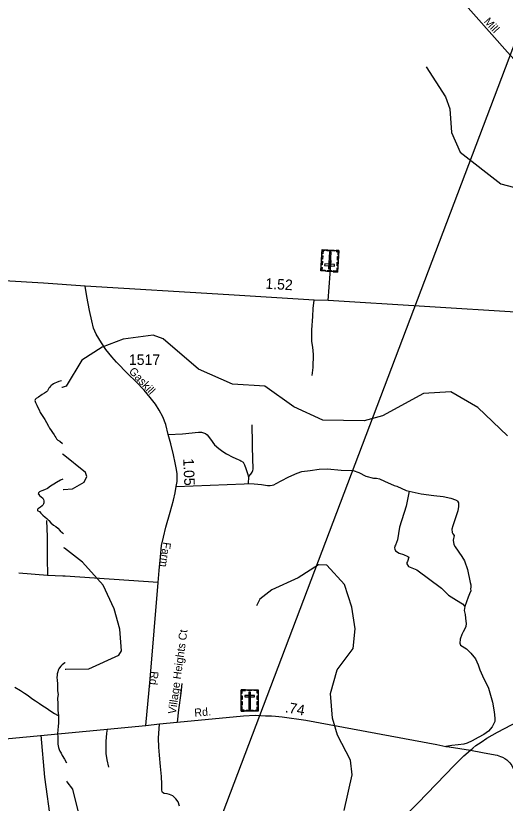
# Model space of a CAD drawing. Extents: x 2220236 to 2384410, y 720751 to 894131.
# Drawn here: x 2368804 to 2374613, y 854341 to 863686 of the extents above; entities that cross this region are included whole.
import ezdxf

# ---------------------------------------------------------------- set-up
doc = ezdxf.new("R2010")
doc.units = 0
for name, color, linetype in [('Exist Cultural Cemetery CELL', 7, 'Continuous'), ('Exist Hydrographic Misc Water Feature', 7, 'Continuous'), ('Exist Road Non-System Type 51', 7, 'Continuous'), ('Exist Road Non-System Type 51 Label', 7, 'Continuous'), ('Exist Road Primary NC Attributed', 7, 'Continuous'), ('Exist Road Primary NC Service Mileage Hundredths English Label', 7, 'Continuous'), ('Exist Road Primary US Attributed', 7, 'Continuous'), ('Exist Road Primary US UnDivided 4 Lane Attributed', 7, 'Continuous'), ('Exist Road Secondary Mileage Hundredths English Label', 7, 'Continuous'), ('Exist Road Secondary Type 51 Attributed', 7, 'Continuous'), ('Exist Road Secondary Type 51 Label', 7, 'Continuous'), ('Exist Road Secondary Type 51 Number Label', 7, 'Continuous'), ('Exist Utilities Electrical Transmission Line', 7, 'Continuous')]:
    doc.layers.add(name, color=color, linetype=linetype)

msp = doc.modelspace()

# ---------------------------------------------------------------- linework, layer by layer
at = {"layer": 'Exist Cultural Cemetery CELL'}
for points in [[(2372623.2, 860645.2), (2372424.5, 860657.5), (2372440.2, 860911.7), (2372638.9, 860899.3)], [(2372447.1, 860838.8), (2372444.4, 860795.6), (2372433.1, 860796.3), (2372435.7, 860839.5)], [(2372473.3, 860909.6), (2372472.6, 860898.1), (2372450.6, 860899.5), (2372448.1, 860859.2), (2372437, 860859.9), (2372440.2, 860911.7)], [(2372580.9, 860891.4), (2372496.2, 860896.7), (2372496.9, 860908.1), (2372581.6, 860902.8)], [(2372516.2, 860681.2), (2372534.8, 860680), (2372547.4, 860882.4), (2372528.7, 860883.6)], [(2372605.9, 860901.3), (2372605.2, 860889.9), (2372627.2, 860888.5), (2372624.7, 860848.2), (2372635.8, 860847.5), (2372639, 860899.3)], [(2372443, 860773), (2372440.3, 860729.8), (2372428.9, 860730.5), (2372431.6, 860773.7)], [(2372586.6, 860715.6), (2372587.8, 860734.3), (2372470.3, 860741.6), (2372469.1, 860722.9)], [(2372630.5, 860762.4), (2372627.8, 860719.2), (2372616.4, 860719.9), (2372619.1, 860763.1)], [(2372634.6, 860829.5), (2372632, 860786.3), (2372620.6, 860787), (2372623.3, 860830.2)], [(2372427.1, 860700.8), (2372438.4, 860700.1), (2372436.4, 860668), (2372476.9, 860665.5), (2372476.2, 860654.4), (2372424.4, 860657.6)], [(2372549.2, 860649.8), (2372497.5, 860653), (2372498.2, 860664.4), (2372549.9, 860661.2)], [(2372625.8, 860688.4), (2372614.5, 860689.1), (2372612.5, 860657), (2372572, 860659.5), (2372571.4, 860648.4), (2372623.2, 860645.2)], [(2371480.3, 855571), (2371480.3, 855614.3), (2371491.7, 855614.3), (2371491.7, 855571)], [(2371480.4, 855688.5), (2371679.5, 855688.5), (2371679.5, 855433.8), (2371480.4, 855433.8)], [(2371480.4, 855645.2), (2371491.7, 855645.2), (2371491.7, 855677.3), (2371532.3, 855677.3), (2371532.3, 855688.5), (2371480.4, 855688.5)], [(2371521.2, 855620.4), (2371521.2, 855601.7), (2371638.9, 855601.7), (2371638.9, 855620.4)], [(2371554.4, 855688.5), (2371606.3, 855688.5), (2371606.3, 855677.1), (2371554.4, 855677.1)], [(2371589.4, 855659.2), (2371570.7, 855659.2), (2371570.7, 855456.4), (2371589.4, 855456.4)], [(2371679.5, 855645.1), (2371668.2, 855645.1), (2371668.2, 855677.3), (2371627.6, 855677.3), (2371627.6, 855688.4), (2371679.5, 855688.4)], [(2371668.1, 855572), (2371668.1, 855615.3), (2371679.5, 855615.3), (2371679.5, 855572)], [(2371480.3, 855503.8), (2371480.3, 855547.1), (2371491.7, 855547.1), (2371491.7, 855503.8)], [(2371668.1, 855506.1), (2371668.1, 855549.4), (2371679.5, 855549.4), (2371679.5, 855506.1)], [(2371513.4, 855433.9), (2371513.4, 855445.4), (2371491.4, 855445.4), (2371491.4, 855485.8), (2371480.3, 855485.8), (2371480.3, 855433.9)], [(2371537.8, 855445.3), (2371622.7, 855445.3), (2371622.7, 855433.9), (2371537.8, 855433.9)], [(2371646.3, 855433.8), (2371646.3, 855445.3), (2371668.3, 855445.3), (2371668.3, 855485.7), (2371679.5, 855485.7), (2371679.5, 855433.8)]]:
    msp.add_lwpolyline(points, close=True, dxfattribs=at)
at = {"layer": 'Exist Hydrographic Misc Water Feature'}
for p, q in [((2369356.4, 859276.1), (2369349.6, 859273.8)), ((2369366.4, 858480.3), (2369359.5, 858485.9)), ((2369364.8, 858065.2), (2369371.8, 858065.7)), ((2369415.2, 854595.3), (2369408.4, 854604.3))]:
    msp.add_line(p, q, dxfattribs=at)
for points in [[(2373674.9, 863079.8), (2373904.8, 862724.9), (2373955.9, 862582.6), (2373977, 862301.1), (2374079.9, 862069), (2374559.9, 861691.5), (2374861, 861612), (2375235, 861656.8), (2375768.9, 861616.3), (2376034.9, 861627.2), (2376358.9, 861689.7), (2376507.9, 861790.9), (2376770.8, 862077.5), (2376919.9, 862145.9), (2377268.9, 862225.8), (2377482.9, 862421.8), (2377576.8, 862822.8), (2377662.8, 863239.8), (2377703.8, 863914.5)], [(2374640.9, 858701.2), (2374286.8, 859037.9), (2373968, 859225.1), (2373643, 859205.3), (2373154.9, 858939), (2372939, 858877.7), (2372447.9, 858887.2), (2372103.9, 859043.8), (2371759, 859288.9), (2371375.9, 859315.9), (2370973, 859493.1), (2370552, 859853.3), (2370434.9, 859894.5), (2370076.9, 859847), (2369829, 859754.8), (2369588.9, 859600.5), (2369401.9, 859290.9), (2369356.4, 859276.1)], [(2369348, 859355.2), (2369314.9, 859344.9), (2369287.1, 859334), (2369267.1, 859325.6), (2369251.4, 859316.1), (2369237.3, 859308), (2369225.6, 859297.6), (2369217.7, 859289.1), (2369207.7, 859277.2), (2369197.4, 859265.3), (2369190.1, 859251.2), (2369182.1, 859236.8), (2369169.2, 859224.8), (2369144.6, 859208.3), (2369116.8, 859189.8), (2369073.3, 859161.8), (2369047.4, 859143.6), (2369039.5, 859137.4), (2369035.4, 859133.3), (2369033.6, 859129), (2369032, 859118.4), (2369039.8, 859097.4), (2369054.3, 859065.1), (2369066.5, 859037.7), (2369081.2, 859007.8), (2369095.2, 858979.8), (2369109.6, 858955.8), (2369125.7, 858930.2), (2369148.1, 858896.7), (2369168.6, 858860.4), (2369191.4, 858817), (2369203.6, 858792.9), (2369223.8, 858763.5), (2369239.9, 858740.2), (2369258.3, 858714.1), (2369268.5, 858698.1), (2369278.7, 858680.5), (2369289.2, 858666.1), (2369305.2, 858650.4), (2369327.5, 858636.5), (2369357.4, 858611.5)], [(2369649, 858217.8), (2369632, 858266.4), (2369366.4, 858480.3)], [(2369371.8, 858065.7), (2369475.9, 858072.8), (2369617, 858150.9), (2369649, 858217.8)], [(2369362.9, 858188.3), (2369334.9, 858174.7), (2369289.4, 858146.5), (2369255.4, 858128.1), (2369217.9, 858105.2), (2369180, 858076.4), (2369144.3, 858060.2), (2369112.6, 858048.4), (2369094.5, 858041.7), (2369086.8, 858037.5), (2369076.6, 858027.9), (2369074.8, 858023.9), (2369072.8, 858017.9), (2369071, 858013.9), (2369076.7, 858003.3), (2369085.3, 857993.8), (2369107.3, 857976), (2369125.7, 857960.3), (2369131.8, 857946.5), (2369135.8, 857930.2), (2369138.1, 857914.9), (2369136.2, 857904), (2369132.4, 857892.3), (2369126.4, 857879.9), (2369118.5, 857872.1), (2369096.9, 857854.1), (2369074.8, 857840.1), (2369067.2, 857833.8), (2369063.2, 857827.1), (2369061.1, 857821.5), (2369063.3, 857815.6), (2369067.4, 857811.9), (2369085.6, 857801.8), (2369101.7, 857783.7), (2369126, 857760.1), (2369152.2, 857736.6), (2369172.4, 857718.4), (2369196.6, 857694.7), (2369221, 857669.5), (2369253.4, 857639.6), (2369277.6, 857625.8), (2369301.8, 857603.8), (2369330.2, 857574.8), (2369358.5, 857548.7), (2369371.1, 857537.1)], [(2369380.6, 857366.3), (2369373.5, 857371)], [(2369969.9, 856648.8), (2369840.9, 856929.1), (2369595.9, 857201.3), (2369380.6, 857366.3)], [(2372701, 854252.8), (2372794.9, 854676.8), (2372776, 854853.3), (2372622, 855148.9), (2372560.9, 855349.9), (2372541, 855641.3), (2372620, 855923.5), (2372809, 856177.5), (2372831, 856411.4), (2372793.9, 856669.2), (2372706.9, 856934.8), (2372495.9, 857165.8), (2372395.8, 857171.5), (2372155.9, 857017.3), (2371841, 856873.1), (2371700.9, 856762.4), (2371660.9, 856685.2)], [(2369398.4, 855932.6), (2369670.9, 855934.1), (2370026.9, 856099.6), (2370059.9, 856150.2), (2370040, 856405.5), (2369969.9, 856648.8)], [(2369390.2, 856010.7), (2369385.1, 856007.2), (2369355.2, 855983), (2369338.2, 855966.8), (2369323.8, 855948.2), (2369315.9, 855934.7), (2369308.3, 855918.7), (2369302.4, 855902), (2369296.5, 855878.2), (2369293.4, 855857.3), (2369292.9, 855838.6), (2369295.6, 855796.1), (2369298, 855762.4), (2369298.5, 855718.1), (2369300.8, 855676.5), (2369305.3, 855630.7), (2369299.9, 855587.8), (2369300.1, 855574.7), (2369304.8, 855532.2), (2369305, 855518.1), (2369301.3, 855472), (2369302.1, 855445.1), (2369306.2, 855409.8), (2369309.7, 855380.4)], [(2369391.7, 855930.9), (2369398.4, 855932.6)], [(2368792.4, 855716.4), (2368858.9, 855678.7), (2368909.2, 855645.7), (2368949.7, 855617.8), (2368994.1, 855584.2), (2369038.3, 855554.8), (2369086.8, 855524), (2369125, 855498.6), (2369163.4, 855472.3), (2369219.8, 855433.6), (2369264.3, 855405.8), (2369298.3, 855384.3), (2369309.7, 855380.4)], [(2369309.7, 855380.4), (2369310.7, 855370.6), (2369310.2, 855333.9), (2369309.7, 855291.8), (2369308.1, 855256.6), (2369304.6, 855207.9), (2369300.9, 855168.4), (2369301.6, 855128.4), (2369303.9, 855096.3), (2369302.4, 855060.1), (2369302.5, 855042.1), (2369306.2, 855022.5), (2369311.1, 855000.7), (2369317.2, 854980.3), (2369326.6, 854958.7), (2369341.7, 854933.1), (2369356.3, 854906.4), (2369380.7, 854863.1), (2369405.4, 854820.8)], [(2370597.6, 851420.3), (2370649.8, 851550.3), (2370652.9, 851641.5), (2370550, 851890), (2370545.1, 852241), (2370518, 852407.3), (2370399.1, 852612.5), (2369960.1, 853014.7), (2369909, 853097.9), (2369899, 853232.1), (2369576, 853685), (2369548.9, 853834.9), (2369552, 854219.1), (2369482.1, 854508.4), (2369415.2, 854595.3)]]:
    msp.add_lwpolyline(points, dxfattribs=at)
at = {"layer": 'Exist Road Non-System Type 51'}
for p, q in [((2372510.9, 860305.5), (2372546.4, 860783.2)), ((2371567.3, 858214.1), (2371563.8, 858136.5)), ((2369182.4, 857045.1), (2368840.1, 857072.9))]:
    msp.add_line(p, q, dxfattribs=at)
for points in [[(2372320.7, 859418.4), (2372333.3, 859510.6), (2372339.2, 859664.5), (2372330.3, 859752.4), (2372316.6, 859821.7), (2372318.9, 859865.7), (2372318.9, 859905), (2372318.9, 859958.3), (2372330.5, 860118), (2372332.8, 860210.6), (2372344.4, 860312.4)], [(2371567.3, 858214.1), (2371592.8, 858246.6), (2371608.2, 858270.5), (2371618.4, 858289.2), (2371621.8, 858306.3), (2371621.8, 858326.8), (2371621.8, 858348.9), (2371616.7, 858393.3), (2371610.5, 858833.1)], [(2370611.8, 858714.9), (2370782.5, 858723.9), (2370971.8, 858744.3), (2371010.1, 858744.3), (2371056.2, 858729), (2371074.1, 858711.1), (2371115, 858659.9), (2371161, 858595.9), (2371214.7, 858552.4), (2371260.8, 858516.6), (2371304.3, 858488.4), (2371381, 858447.5), (2371444.9, 858421.9), (2371462.8, 858411.6), (2371476.4, 858403.5), (2371500.8, 858388.2), (2371517.8, 858357.5), (2371533.2, 858313.1), (2371553.6, 858255.1), (2371567.3, 858214.1)], [(2371563.8, 858136.5), (2371632, 858130.5), (2371719, 858123.7), (2371790.6, 858113.5), (2371824.7, 858111.8), (2371845.2, 858115.2), (2371867.3, 858120.3), (2371896.3, 858135.7), (2371954.3, 858168.1), (2372043, 858214.1), (2372141.8, 858258.5), (2372199.8, 858279), (2372298.7, 858290.9), (2372402.7, 858306.3), (2372504.2, 858308.8), (2372664.4, 858295.2), (2372809.5, 858289.3), (2372875.9, 858266.2), (2372959.4, 858223.5), (2373048.1, 858197.9), (2373085.6, 858197.9), (2373122.2, 858190.3), (2373180.2, 858161.3), (2373294.4, 858111.8), (2373326.8, 858103.3), (2373438.5, 858051.6), (2373474.5, 858046.1)], [(2370707.7, 858099.4), (2371515.9, 858132.7), (2371563.8, 858136.5)], [(2373474.5, 858046.1), (2373438.8, 857867.6), (2373358.2, 857616.5), (2373332.3, 857466.4), (2373309.2, 857402), (2373301.2, 857391.9), (2373299.6, 857371.8), (2373301.6, 857355.9), (2373310, 857336), (2373354.3, 857306.6), (2373406.5, 857291.4), (2373456.9, 857268), (2373469, 857260.3), (2373453.5, 857208), (2373445.8, 857195.9), (2373446, 857181.9), (2373466.4, 857152.1), (2373562.9, 857111.5), (2373857.7, 856891.4), (2373940.8, 856810.5), (2374033.5, 856749.9), (2374104.1, 856708.8), (2374132.6, 856677.1)], [(2373474.5, 858046.1), (2373616.9, 858013.9), (2373765.1, 857991.9), (2373875.2, 857979.4), (2373965.4, 857960.5), (2374021.7, 857941.4), (2374037.8, 857933.7), (2374047.9, 857925.7), (2374058.2, 857903.9), (2374058.8, 857863.9), (2374051.4, 857809.8), (2373989.8, 857632.9), (2373980.5, 857592.9), (2373982.9, 857553), (2373991.1, 857539), (2374007.3, 857519.2), (2373996.1, 857461.1), (2374002.7, 857411.2), (2374017.3, 857383.3), (2374096.6, 857268.5), (2374129.3, 857217), (2374166.7, 857115.5), (2374196.6, 856959.9), (2374203.2, 856931.9), (2374203.4, 856906.1), (2374201.7, 856884), (2374204, 856862.1), (2374190.5, 856825.9), (2374171.2, 856785.5), (2374132.6, 856677.1)], [(2369170.6, 857696.7), (2369176.9, 857502.9), (2369178.1, 857248.8), (2369182.4, 857045.1)], [(2370494.1, 856959.3), (2369390.1, 857035.2), (2369377, 857036), (2369363.8, 857034.2), (2369182.4, 857045.1)], [(2374132.6, 856677.1), (2374127.2, 856627.1), (2374137.8, 856579.3), (2374140.3, 856537.4), (2374146.8, 856501.4), (2374147.3, 856473.4), (2374143.8, 856437.4), (2374130.2, 856403.3), (2374112.4, 856376.9), (2374099, 856342.8), (2374079, 856287.4), (2374075.9, 856241.1), (2374083.6, 856218), (2374153, 856173.2), (2374205.4, 856120.8), (2374258.6, 856053.6), (2374291, 855982.6), (2374312.6, 855924), (2374341.9, 855853), (2374412.9, 855706.4), (2374462.2, 855541.3), (2374481.5, 855424.8), (2374489.2, 855352.2), (2374487.7, 855310.6), (2374479.2, 855287.3), (2374458.4, 855245.8), (2374415.2, 855194.8), (2374359.7, 855157.8), (2374291.8, 855122.3), (2374220.9, 855082.2), (2374162.2, 855052.9), (2374122.2, 855040.5), (2374055.8, 855032.8), (2373978.7, 855025.1), (2373909.5, 855015.9)], [(2370776.8, 855762.9), (2370761.4, 855645.2), (2370735.8, 855448.1), (2370718.4, 855303.7)], [(2370748.8, 854306.9), (2370732.1, 854356.6), (2370703.7, 854392.3), (2370667.3, 854429.6), (2370629.1, 854445.3), (2370598.9, 854452.8), (2370567, 854456.3), (2370546.7, 854468.4), (2370540, 854478.9), (2370538.9, 854496.1), (2370538.9, 854567.7), (2370533.8, 854657.3), (2370521, 854775), (2370508.2, 854913.2), (2370503.1, 855005.4), (2370498, 855112.8), (2370508.2, 855284.3)], [(2369100.1, 855147.6), (2369143.1, 854649.2), (2369221.7, 854102.4), (2369224.5, 854044.4), (2369216.7, 854028.3), (2369206.8, 854016.3), (2369184.9, 854008), (2369029.1, 853988), (2368757.6, 853958.9), (2368450.2, 853919.1), (2368102.8, 853876.9)], [(2369907, 854767.5), (2369887.8, 854855.2), (2369878.7, 854929.1), (2369876, 854995), (2369876.9, 855073.1), (2369883.6, 855173.2), (2369893.1, 855221.6)], [(2374199.9, 854970.9), (2374343, 854941.9), (2374448, 854923.8), (2374516.9, 854909.3), (2374556.7, 854896.6), (2374582.1, 854887.5), (2374609.2, 854871.2), (2374631, 854856.7), (2374641.8, 854844), (2374667.2, 854818.7), (2374690.7, 854787.8), (2374730.6, 854700.8), (2374758.7, 854651)]]:
    msp.add_lwpolyline(points, dxfattribs=at)
at = {"layer": 'Exist Road Primary NC Attributed'}
for points in [[(2369627.1, 860478.2), (2369131.3, 860511.7), (2368664.6, 860539)], [(2379421.2, 859313), (2379097.8, 859393.6), (2378948.8, 859436.5), (2378678.4, 859509.7), (2378384.5, 859576.9), (2378261, 859611.8), (2377817.5, 859726.6), (2377535, 859798.4), (2377272.9, 859869.2), (2376927, 859956), (2376825.3, 859983.7), (2376730.4, 860009.2), (2376614.7, 860037), (2376552.3, 860050.9), (2376441.2, 860062.4), (2376242.7, 860078.2), (2375622.3, 860111.1), (2374797.6, 860163.1), (2372510.9, 860305.5), (2372344.4, 860312.4), (2371333, 860373.3), (2369627.1, 860478.2)]]:
    msp.add_lwpolyline(points, dxfattribs=at)
at = {"layer": 'Exist Road Primary US Attributed'}
msp.add_lwpolyline([(2369853.1, 849624.3), (2369862, 849882.6), (2369868.3, 850043.9), (2369891.8, 850228.7), (2369911.8, 850341.1), (2369942.6, 850440.8), (2370011.4, 850594.8), (2370060.3, 850692.7), (2370085.6, 850747.1), (2370129.1, 850806.9), (2370212.4, 850913.8), (2370297.6, 850999), (2370994, 851717.6), (2373171.5, 853938.1), (2373176.5, 853943.3), (2373574.1, 854341.1), (2374008.8, 854794.2), (2374121.1, 854904.7), (2374199.9, 854970.9)], dxfattribs=at)
at = {"layer": 'Exist Road Primary US UnDivided 4 Lane Attributed'}
msp.add_lwpolyline([(2374199.9, 854970.9), (2374228.6, 854995.8), (2374265.6, 855025.1), (2374327.3, 855066.7), (2374395.1, 855111.5), (2374522.4, 855184.8), (2375101.5, 855489.6), (2375479.3, 855690.2), (2375932.7, 855929.4), (2376181.8, 856060.6), (2376477.1, 856216.4), (2376832.6, 856402.4), (2376942.1, 856459.5), (2377072.7, 856529.2), (2377259.9, 856629.2)], dxfattribs=at)
at = {"layer": 'Exist Road Secondary Type 51 Attributed'}
for points in [[(2375165.5, 862675.7), (2374640.3, 863252.4), (2374081.1, 863888.7), (2373402.5, 864612.1), (2372912.3, 865148.7), (2372509, 865600), (2371964.2, 866196.8), (2371717.9, 866466.7), (2371586.6, 866611.7), (2371538.9, 866668), (2371520.1, 866697), (2371501.1, 866759.3)], [(2370345.8, 855265.1), (2370399.5, 855812.8), (2370494.1, 856959.3), (2370504.4, 857102.6), (2370519.7, 857263.8), (2370535.1, 857399.5), (2370555.5, 857499.3), (2370583.7, 857617), (2370634.8, 857793.6), (2370677, 857938.2), (2370697.5, 858022.6), (2370707.7, 858099.4), (2370717.9, 858158.3), (2370720.5, 858250.4), (2370712.8, 858301.6), (2370697.5, 858380.9), (2370674.5, 858475.6), (2370642.5, 858604.9), (2370611.8, 858714.9), (2370586.2, 858835.2), (2370550.4, 858924.8), (2370506.9, 859006.6), (2370460.9, 859075.7), (2370399.5, 859157.6), (2370329.2, 859243.4), (2370234.6, 859340.6), (2370134.8, 859437.9), (2369999.3, 859573.5), (2369943, 859637.5), (2369871.4, 859724.5), (2369820.2, 859803.8), (2369758.8, 859906.2), (2369728.2, 859977.9), (2369706.4, 860066.1), (2369678.3, 860186.4), (2369647.6, 860355.3), (2369627.1, 860478.2)], [(2370345.8, 855265.1), (2370508.2, 855284.3), (2370718.4, 855303.7), (2371506.4, 855376.6), (2371646.3, 855386.5), (2371712.8, 855381.6), (2371769.1, 855379), (2371838.1, 855376.4), (2371886.7, 855373.9), (2371966, 855366.2), (2372244.8, 855325.3), (2373801.4, 855036.1), (2373909.5, 855015.9), (2373946.3, 855009), (2374199.9, 854970.9)], [(2365466.2, 854372.2), (2365574.6, 854468.6), (2365674.7, 854568.8), (2365760.5, 854644.5), (2365874, 854735.5), (2365957.8, 854790.7), (2366117.2, 854852.1), (2366178.5, 854864.4), (2366885.7, 854933.9), (2370345.8, 855265.1)]]:
    msp.add_lwpolyline(points, dxfattribs=at)
at = {"layer": 'Exist Utilities Electrical Transmission Line'}
msp.add_line((2369473, 849503.2), (2376054.5, 866870.1), dxfattribs=at)

# ---------------------------------------------------------------- texts
at = {"layer": 'Exist Road Non-System Type 51 Label'}
msp.add_text('Village Heights Ct', height=95, rotation=82.04651, dxfattribs=at).set_placement((2370702.9, 855394.6))
at = {"layer": 'Exist Road Primary NC Service Mileage Hundredths English Label'}
msp.add_text('1.52', height=125, rotation=356.55946, dxfattribs=at).set_placement((2371763, 860447.7))
at = {"layer": 'Exist Road Secondary Mileage Hundredths English Label'}
for s, rotation, p in [('1.05', 272.57122, (2370790.6, 858431.7)), ('.74', 350.00823, (2371993.9, 855421.2))]:
    msp.add_text(s, height=125, rotation=rotation, dxfattribs=at).set_placement(p)
at = {"layer": 'Exist Road Secondary Type 51 Label'}
for s, rotation, p in [('Mill', 312.20874, (2374353.8, 863612.9)), ('Gaskill', 312.83463, (2370140.1, 859461.2)), ('Farm', 261.98143, (2370553.3, 857444)), ('Rd.', 264.49803, (2370404.5, 855910.8)), ('Rd.', 4.97898, (2370926.9, 855367.3))]:
    msp.add_text(s, height=95, rotation=rotation, dxfattribs=at).set_placement(p)
at = {"layer": 'Exist Road Secondary Type 51 Number Label'}
msp.add_text('1517', height=125, dxfattribs=at).set_placement((2370146.2, 859542.3))

doc.saveas('drawing.dxf')
